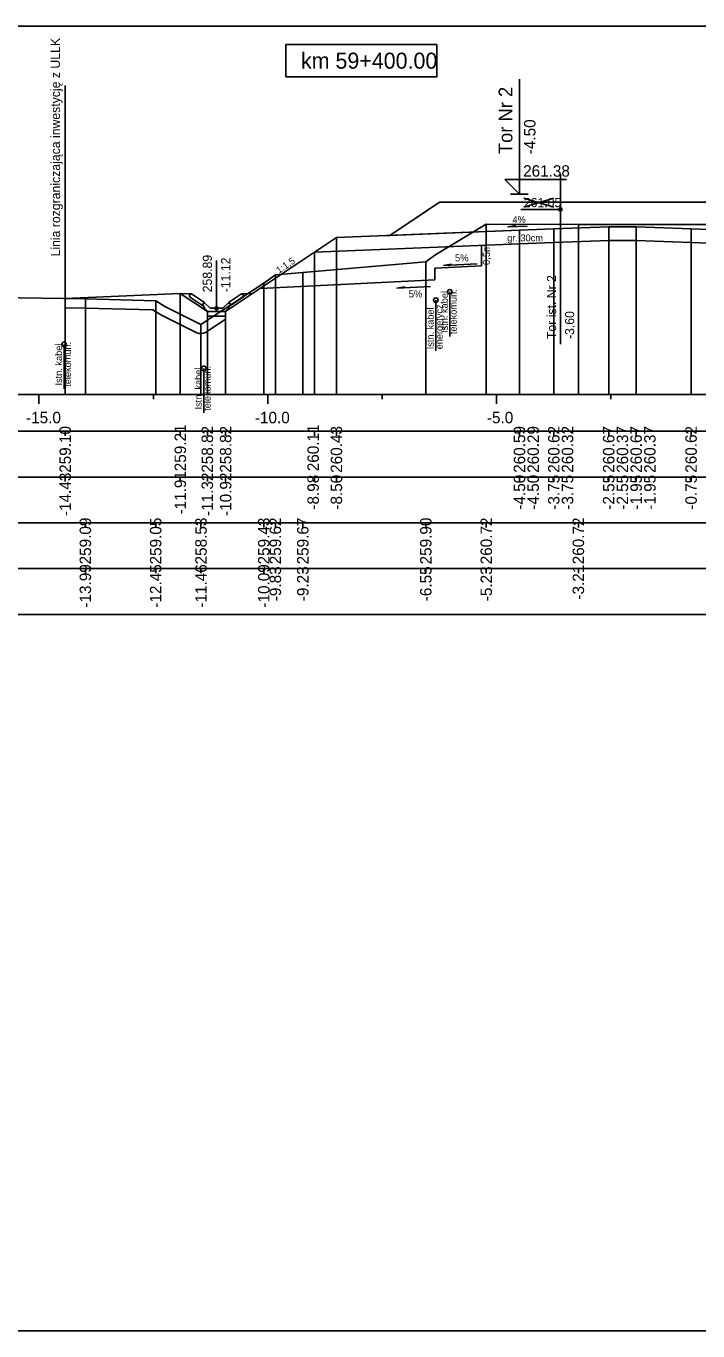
# Model space of a CAD drawing. Extents: x 6516023 to 6560129, y 5513077 to 5529206.
# Drawn here: x 6517478.18 to 6517492.86, y 5514484.66 to 5514513.16 of the extents above; entities that cross this region are included whole.
import ezdxf

# ---------------------------------------------------------------- set-up
doc = ezdxf.new("R2010")
doc.units = 0
for name, color, linetype in [('IR_default', 7, 'Continuous'), ('TOR_PRZEK_P-kable', 7, 'Continuous'), ('TOR_PRZEK_P-komponent', 7, 'Continuous'), ('TOR_PRZEK_P-odwodnienie', 7, 'Continuous'), ('TOR_PRZEK_P-opisy', 7, 'Continuous'), ('TOR_PRZEK_P-schodkowanie+wymiana', 7, 'Continuous'), ('TOR_PRZEK_P-tabelka istniejace', 7, 'Continuous'), ('TOR_PRZEK_P-tabelka projektowane', 7, 'Continuous'), ('TOR_PRZEK_P-teren istniejacy', 7, 'Continuous'), ('TOR_PRZEK_P-tory istniejace', 7, 'Continuous'), ('TOR_PRZEK_P-tory projektowane', 7, 'Continuous'), ('TOR_PRZEK_P-uklad odniesienia', 7, 'Continuous'), ('TOR_PRZEK_P-warstwa ochronna I', 7, 'Continuous'), ('TOR_PRZEK_P-warstwa ochronna II', 7, 'Continuous'), ('TOR_PS_T-granica PKP-projektowana', 7, 'Continuous'), ('TOR_PS_T-skarpy projektowane', 7, 'Continuous'), ('TOR_RAMKI-ramka+tabelka 1', 7, 'Continuous')]:
    doc.layers.add(name, color=color, linetype=linetype)

msp = doc.modelspace()

# ---------------------------------------------------------------- linework, layer by layer
at = {"layer": 'IR_default'}
msp.add_lwpolyline([(6517479.037, 5514507.203), (6517481.552, 5514507.316), (6517482.143, 5514506.922), (6517482.543, 5514506.922), (6517484.963, 5514508.537), (6517485.867, 5514508.573), (6517486.128, 5514508.584), (6517486.97, 5514509.145), (6517487.213, 5514509.307), (6517489.929, 5514509.307), (6517490.713, 5514509.307), (6517491.489, 5514509.307), (6517491.713, 5514509.307), (6517494.429, 5514509.307)], dxfattribs=at)
at = {"layer": 'TOR_PRZEK_P-kable'}
for p, q in [((6517487.443, 5514507.353), (6517487.443, 5514506.379)), ((6517487.136, 5514507.17), (6517487.136, 5514506.06)), ((6517479.014, 5514506.204), (6517479.014, 5514505.23)), ((6517482.066, 5514505.679), (6517482.066, 5514504.706))]:
    msp.add_line(p, q, dxfattribs=at)
for centre in [(6517487.136, 5514507.17), (6517487.443, 5514507.353), (6517479.014, 5514506.204), (6517482.066, 5514505.679)]:
    msp.add_circle(centre, 0.05, dxfattribs=at)
at = {"layer": 'TOR_PRZEK_P-komponent'}
msp.add_lwpolyline([(6517487.213, 5514509.307), (6517490.713, 5514509.307), (6517491.713, 5514509.307), (6517495.213, 5514509.307), (6517495.763, 5514509.308), (6517499.263, 5514509.308), (6517500.608, 5514508.412), (6517496.763, 5514508.565), (6517493.463, 5514508.697), (6517492.713, 5514508.727), (6517491.513, 5514508.775), (6517490.913, 5514508.775), (6517489.713, 5514508.727), (6517488.963, 5514508.697), (6517486.128, 5514508.584)], close=True, dxfattribs=at)
at = {"layer": 'TOR_PRZEK_P-odwodnienie'}
for p, q in [((6517482.343, 5514506.992), (6517482.343, 5514508.036)), ((6517482.034, 5514507.051), (6517481.773, 5514507.225)), ((6517482.078, 5514507.118), (6517481.798, 5514507.305)), ((6517482.608, 5514507.118), (6517482.888, 5514507.305)), ((6517482.652, 5514507.051), (6517482.913, 5514507.225)), ((6517482.045, 5514507.068), (6517482.034, 5514507.051)), ((6517482.035, 5514507.087), (6517482.083, 5514507.111)), ((6517482.078, 5514507.118), (6517482.07, 5514507.105)), ((6517482.203, 5514506.992), (6517482.083, 5514507.111)), ((6517482.153, 5514506.922), (6517482.533, 5514506.922)), ((6517482.203, 5514506.992), (6517482.483, 5514506.992)), ((6517482.483, 5514506.992), (6517482.603, 5514507.111)), ((6517482.603, 5514507.111), (6517482.65, 5514507.087)), ((6517482.608, 5514507.118), (6517482.616, 5514507.105)), ((6517482.641, 5514507.068), (6517482.652, 5514507.051))]:
    msp.add_line(p, q, dxfattribs=at)
for points in [[(6517481.552, 5514507.316), (6517481.798, 5514507.305)], [(6517481.748, 5514507.278), (6517481.798, 5514507.305)], [(6517481.748, 5514507.278), (6517481.773, 5514507.225)], [(6517483.134, 5514507.316), (6517482.888, 5514507.305)], [(6517482.938, 5514507.278), (6517482.888, 5514507.305)], [(6517482.938, 5514507.278), (6517482.913, 5514507.225)], [(6517482.07, 5514507.105), (6517482.035, 5514507.087)], [(6517482.083, 5514506.992), (6517482.035, 5514507.087)], [(6517482.035, 5514507.087), (6517482.045, 5514507.068)], [(6517482.153, 5514506.922), (6517482.083, 5514506.992)], [(6517482.543, 5514506.922), (6517482.143, 5514506.922), (6517482.143, 5514506.822), (6517482.543, 5514506.822), (6517482.543, 5514506.922)], [(6517482.533, 5514506.922), (6517482.603, 5514506.992)], [(6517482.603, 5514506.992), (6517482.65, 5514507.087)], [(6517482.616, 5514507.105), (6517482.651, 5514507.087)], [(6517482.651, 5514507.087), (6517482.641, 5514507.068)]]:
    msp.add_lwpolyline(points, dxfattribs=at)
msp.add_circle((6517482.343, 5514506.992), 0.035, dxfattribs=at)
at = {"layer": 'TOR_PRZEK_P-opisy'}
msp.add_lwpolyline([(6517489.133, 5514508.789), (6517488.715, 5514508.77), (6517488.883, 5514508.798)], dxfattribs=at)
at = {"layer": 'TOR_PRZEK_P-schodkowanie+wymiana'}
for p, q in [((6517488.135, 5514508.364), (6517488.135, 5514507.921)), ((6517488.135, 5514507.921), (6517487.112, 5514507.87)), ((6517487.112, 5514507.87), (6517487.112, 5514507.615)), ((6517487.112, 5514507.615), (6517483.296, 5514507.425)), ((6517481.126, 5514506.851), (6517481.915, 5514506.459)), ((6517482.114, 5514506.471), (6517482.543, 5514506.754))]:
    msp.add_line(p, q, dxfattribs=at)
msp.add_lwpolyline([(6517479.037, 5514507.003), (6517479.473, 5514506.997), (6517480.954, 5514506.959), (6517481.108, 5514506.862)], dxfattribs=at)
for centre, start, end in [((6517481.215, 5514507.031), 237.5664, 243.5746), ((6517482.004, 5514506.639), 243.5746, 303.3389)]:
    msp.add_arc(centre, 0.2, start, end, dxfattribs=at)
at = {"layer": 'TOR_PRZEK_P-tabelka istniejace'}
for p, q in [((6517479.477, 5514502.206), (6517479.477, 5514502.306)), ((6517481.014, 5514502.206), (6517481.014, 5514502.306)), ((6517482.004, 5514502.206), (6517482.004, 5514502.306)), ((6517483.376, 5514502.206), (6517483.376, 5514502.306)), ((6517483.629, 5514502.206), (6517483.629, 5514502.306)), ((6517484.229, 5514502.206), (6517484.229, 5514502.306)), ((6517486.917, 5514502.206), (6517486.917, 5514502.306)), ((6517488.238, 5514502.206), (6517488.238, 5514502.306)), ((6517490.25, 5514502.206), (6517490.25, 5514502.306)), ((6517454.663, 5514501.306), (6517538.463, 5514501.306)), ((6517479.477, 5514501.206), (6517479.477, 5514501.306)), ((6517481.014, 5514501.206), (6517481.014, 5514501.306)), ((6517482.004, 5514501.206), (6517482.004, 5514501.306)), ((6517483.376, 5514501.206), (6517483.376, 5514501.306)), ((6517483.629, 5514501.206), (6517483.629, 5514501.306)), ((6517484.229, 5514501.206), (6517484.229, 5514501.306)), ((6517486.917, 5514501.206), (6517486.917, 5514501.306)), ((6517488.238, 5514501.206), (6517488.238, 5514501.306)), ((6517490.25, 5514501.206), (6517490.25, 5514501.306))]:
    msp.add_line(p, q, dxfattribs=at)
for points in [[(6517488.238, 5514508.828), (6517488.238, 5514505.306), (6517488.238, 5514505.176), (6517488.238, 5514505.106)], [(6517490.25, 5514508.824), (6517490.25, 5514505.306), (6517490.25, 5514505.176), (6517490.25, 5514505.106)], [(6517484.229, 5514507.774), (6517484.229, 5514505.306), (6517484.229, 5514505.176), (6517484.229, 5514505.106)], [(6517486.917, 5514508.006), (6517486.917, 5514505.306), (6517486.917, 5514505.176), (6517486.917, 5514505.106)], [(6517483.376, 5514507.541), (6517483.376, 5514505.306), (6517483.376, 5514505.176), (6517483.376, 5514505.106)], [(6517483.629, 5514507.725), (6517483.629, 5514505.306), (6517483.629, 5514505.176), (6517483.629, 5514505.106)], [(6517479.477, 5514507.197), (6517479.477, 5514505.306), (6517479.477, 5514505.176), (6517479.477, 5514505.106)], [(6517481.014, 5514507.158), (6517481.014, 5514505.306), (6517481.014, 5514505.176), (6517481.014, 5514505.106)], [(6517482.004, 5514506.639), (6517482.004, 5514505.306), (6517482.004, 5514505.176), (6517482.004, 5514505.106)]]:
    msp.add_lwpolyline(points, dxfattribs=at)
msp.add_lwpolyline([(6517454.663, 5514502.306), (6517454.663, 5514500.306), (6517538.463, 5514500.306), (6517538.463, 5514502.306)], close=True, dxfattribs=at)
at = {"layer": 'TOR_PRZEK_P-tabelka projektowane'}
for p, q in [((6517479.037, 5514504.206), (6517479.037, 5514504.306)), ((6517481.552, 5514504.206), (6517481.552, 5514504.306)), ((6517482.143, 5514504.206), (6517482.143, 5514504.306)), ((6517482.543, 5514504.206), (6517482.543, 5514504.306)), ((6517484.485, 5514504.206), (6517484.485, 5514504.306)), ((6517484.963, 5514504.206), (6517484.963, 5514504.306)), ((6517488.963, 5514504.206), (6517488.963, 5514504.306)), ((6517488.963, 5514504.206), (6517488.963, 5514504.306)), ((6517489.713, 5514504.206), (6517489.713, 5514504.306)), ((6517489.713, 5514504.206), (6517489.713, 5514504.306)), ((6517490.913, 5514504.206), (6517490.913, 5514504.306)), ((6517490.913, 5514504.206), (6517490.913, 5514504.306)), ((6517491.513, 5514504.206), (6517491.513, 5514504.306)), ((6517491.513, 5514504.206), (6517491.513, 5514504.306)), ((6517492.713, 5514504.206), (6517492.713, 5514504.306)), ((6517492.713, 5514504.206), (6517492.713, 5514504.306)), ((6517454.663, 5514503.306), (6517538.463, 5514503.306)), ((6517479.037, 5514503.206), (6517479.037, 5514503.306)), ((6517481.552, 5514503.206), (6517481.552, 5514503.306)), ((6517482.143, 5514503.206), (6517482.143, 5514503.306)), ((6517482.543, 5514503.206), (6517482.543, 5514503.306)), ((6517484.485, 5514503.206), (6517484.485, 5514503.306)), ((6517484.963, 5514503.206), (6517484.963, 5514503.306)), ((6517488.963, 5514503.206), (6517488.963, 5514503.306)), ((6517488.963, 5514503.206), (6517488.963, 5514503.306)), ((6517489.713, 5514503.206), (6517489.713, 5514503.306)), ((6517489.713, 5514503.206), (6517489.713, 5514503.306)), ((6517490.913, 5514503.206), (6517490.913, 5514503.306)), ((6517490.913, 5514503.206), (6517490.913, 5514503.306)), ((6517491.513, 5514503.206), (6517491.513, 5514503.306)), ((6517491.513, 5514503.206), (6517491.513, 5514503.306)), ((6517492.713, 5514503.206), (6517492.713, 5514503.306)), ((6517492.713, 5514503.206), (6517492.713, 5514503.306))]:
    msp.add_line(p, q, dxfattribs=at)
for points in [[(6517488.963, 5514508.697), (6517488.963, 5514505.306), (6517488.963, 5514505.176), (6517488.963, 5514505.106)], [(6517489.713, 5514508.727), (6517489.713, 5514505.306), (6517489.713, 5514505.176), (6517489.713, 5514505.106)], [(6517490.913, 5514508.775), (6517490.913, 5514505.306), (6517490.913, 5514505.176), (6517490.913, 5514505.106)], [(6517491.513, 5514508.775), (6517491.513, 5514505.306), (6517491.513, 5514505.176), (6517491.513, 5514505.106)], [(6517492.713, 5514508.727), (6517492.713, 5514505.306), (6517492.713, 5514505.176), (6517492.713, 5514505.106)], [(6517484.963, 5514508.537), (6517484.963, 5514505.306), (6517484.963, 5514505.176), (6517484.963, 5514505.106)], [(6517488.963, 5514508.397), (6517488.963, 5514505.306), (6517488.963, 5514505.176), (6517488.963, 5514505.106)], [(6517489.713, 5514508.427), (6517489.713, 5514505.306), (6517489.713, 5514505.176), (6517489.713, 5514505.106)], [(6517490.913, 5514508.475), (6517490.913, 5514505.306), (6517490.913, 5514505.176), (6517490.913, 5514505.106)], [(6517491.513, 5514508.475), (6517491.513, 5514505.306), (6517491.513, 5514505.176), (6517491.513, 5514505.106)], [(6517492.713, 5514508.427), (6517492.713, 5514505.306), (6517492.713, 5514505.176), (6517492.713, 5514505.106)], [(6517484.485, 5514508.218), (6517484.485, 5514505.306), (6517484.485, 5514505.176), (6517484.485, 5514505.106)], [(6517479.037, 5514507.203), (6517479.037, 5514505.306), (6517479.037, 5514505.176), (6517479.037, 5514505.106)], [(6517481.552, 5514507.316), (6517481.552, 5514505.306), (6517481.552, 5514505.176), (6517481.552, 5514505.106)], [(6517482.143, 5514506.922), (6517482.143, 5514505.306), (6517482.143, 5514505.176), (6517482.143, 5514505.106)], [(6517482.543, 5514506.922), (6517482.543, 5514505.306), (6517482.543, 5514505.176), (6517482.543, 5514505.106)]]:
    msp.add_lwpolyline(points, dxfattribs=at)
msp.add_lwpolyline([(6517454.663, 5514504.306), (6517454.663, 5514502.306), (6517538.463, 5514502.306), (6517538.463, 5514504.306)], close=True, dxfattribs=at)
at = {"layer": 'TOR_PRZEK_P-teren istniejacy'}
msp.add_lwpolyline([(6517465.92, 5514507.405), (6517479.477, 5514507.197), (6517481.014, 5514507.158), (6517481.215, 5514507.031), (6517482.004, 5514506.639), (6517483.376, 5514507.541), (6517483.629, 5514507.725), (6517484.229, 5514507.774), (6517486.917, 5514508.006), (6517487.111, 5514508.155), (6517488.238, 5514508.828), (6517490.25, 5514508.824), (6517499.28, 5514508.82), (6517499.841, 5514508.651), (6517499.98, 5514508.608), (6517500.39, 5514508.585), (6517501.894, 5514508.456), (6517504.94, 5514506.944), (6517505.035, 5514506.898), (6517505.18, 5514506.94), (6517505.666, 5514507.08), (6517506.512, 5514507.08), (6517525.686, 5514507.094)], dxfattribs=at)
at = {"layer": 'TOR_PRZEK_P-tory istniejace'}
for p, q in [((6517489.858, 5514509.926), (6517489.858, 5514506.206)), ((6517489.059, 5514509.198), (6517489.711, 5514509.401)), ((6517489.059, 5514509.401), (6517489.711, 5514509.198)), ((6517489.859, 5514509.151), (6517488.993, 5514509.151))]:
    msp.add_line(p, q, dxfattribs=at)
msp.add_circle((6517489.859, 5514509.151), 0.035, dxfattribs=at)
at = {"layer": 'TOR_PRZEK_P-tory projektowane'}
for p, q in [((6517488.963, 5514510.365), (6517488.963, 5514511.997)), ((6517488.963, 5514510.365), (6517488.963, 5514509.487)), ((6517488.963, 5514509.487), (6517488.644, 5514509.806)), ((6517488.644, 5514509.806), (6517489.988, 5514509.806)), ((6517488.771, 5514509.487), (6517489.155, 5514509.487))]:
    msp.add_line(p, q, dxfattribs=at)
at = {"layer": 'TOR_PRZEK_P-uklad odniesienia'}
for p, q in [((6517458.463, 5514505.106), (6517538.463, 5514505.106)), ((6517478.463, 5514504.906), (6517478.463, 5514505.106)), ((6517480.963, 5514505.006), (6517480.963, 5514505.106)), ((6517483.463, 5514504.906), (6517483.463, 5514505.106)), ((6517485.963, 5514505.006), (6517485.963, 5514505.106)), ((6517488.463, 5514504.906), (6517488.463, 5514505.106)), ((6517490.963, 5514505.006), (6517490.963, 5514505.106))]:
    msp.add_line(p, q, dxfattribs=at)
msp.add_lwpolyline([(6517487.161, 5514512.751), (6517483.861, 5514512.751), (6517483.861, 5514512.051), (6517487.161, 5514512.051)], close=True, dxfattribs=at)
at = {"layer": 'TOR_PRZEK_P-warstwa ochronna I'}
msp.add_lwpolyline([(6517484.485, 5514508.218), (6517488.963, 5514508.397), (6517489.713, 5514508.427), (6517490.913, 5514508.475), (6517491.513, 5514508.475), (6517492.713, 5514508.427), (6517493.463, 5514508.397), (6517496.763, 5514508.265), (6517497.513, 5514508.235), (6517502.465, 5514508.037)], dxfattribs=at)
at = {"layer": 'TOR_PRZEK_P-warstwa ochronna II'}
msp.add_lwpolyline([(6517479.037, 5514507.203), (6517481.552, 5514507.316), (6517482.143, 5514506.922), (6517482.543, 5514506.922), (6517484.963, 5514508.537), (6517488.963, 5514508.697), (6517489.713, 5514508.727), (6517490.913, 5514508.775), (6517491.513, 5514508.775), (6517492.713, 5514508.727), (6517493.463, 5514508.697), (6517496.763, 5514508.565), (6517497.513, 5514508.535), (6517501.813, 5514508.363), (6517502.683, 5514507.928), (6517505.351, 5514506.594), (6517505.751, 5514506.594), (6517506.498, 5514507.092)], dxfattribs=at)
at = {"layer": 'TOR_PS_T-granica PKP-projektowana'}
msp.add_line((6517479.037, 5514507.203), (6517479.037, 5514511.861), dxfattribs=at)
at = {"layer": 'TOR_PS_T-skarpy projektowane'}
for points in [[(6517488.042, 5514507.966), (6517487.307, 5514507.926), (6517487.479, 5514507.957)], [(6517487.019, 5514507.471), (6517486.284, 5514507.432), (6517486.457, 5514507.463)]]:
    msp.add_lwpolyline(points, dxfattribs=at)
at = {"layer": 'TOR_RAMKI-ramka+tabelka 1'}
msp.add_lwpolyline([(6517452.013, 5514513.156), (6517699.513, 5514513.156), (6517699.513, 5514484.656), (6517452.013, 5514484.656)], close=True, dxfattribs=at)

# ---------------------------------------------------------------- texts
at = {"layer": 'TOR_PRZEK_P-kable'}
for s, height, p in [('Istn. kabel', 0.14999, (6517487.398, 5514506.455)), ('telekomun.', 0.15, (6517487.592, 5514506.427)), ('Istn. kabel', 0.14999, (6517487.091, 5514506.096)), ('energetycz.', 0.14999, (6517487.285, 5514506.096)), ('Istn. kabel', 0.14999, (6517478.969, 5514505.306)), ('telekomun.', 0.15, (6517479.163, 5514505.278)), ('Istn. kabel', 0.14999, (6517482.021, 5514504.782)), ('telekomun.', 0.15, (6517482.215, 5514504.753))]:
    msp.add_text(s, height=height, rotation=90.0511, dxfattribs=at).set_placement(p)
at = {"layer": 'TOR_PRZEK_P-odwodnienie'}
for s, p in [('258.89', (6517482.243, 5514507.342)), ('-11.12', (6517482.643, 5514507.342))]:
    msp.add_text(s, height=0.2, rotation=90, dxfattribs=at).set_placement(p)
at = {"layer": 'TOR_PRZEK_P-opisy'}
for s, rotation, p in [('4%', 0.1515, (6517488.81, 5514508.854)), ('1:1,5', 34.0701, (6517483.708, 5514507.742))]:
    msp.add_text(s, height=0.15, rotation=rotation, dxfattribs=at).set_placement(p)
at = {"layer": 'TOR_PRZEK_P-schodkowanie+wymiana'}
msp.add_text('0,5m', height=0.1545, rotation=90, dxfattribs=at).set_placement((6517488.317, 5514507.937))
at = {"layer": 'TOR_PRZEK_P-tabelka istniejace'}
for s, p in [('259.09', (6517479.602, 5514501.398)), ('259.05', (6517481.139, 5514501.397)), ('258.53', (6517482.129, 5514501.398)), ('259.43', (6517483.501, 5514501.398)), ('259.62', (6517483.754, 5514501.4)), ('259.67', (6517484.354, 5514501.398)), ('259.90', (6517487.042, 5514501.398)), ('260.72', (6517488.363, 5514501.4)), ('260.72', (6517490.375, 5514501.4)), ('-13.99', (6517479.602, 5514500.455)), ('-12.45', (6517481.139, 5514500.453)), ('-11.46', (6517482.129, 5514500.454)), ('-10.09', (6517483.501, 5514500.455)), ('-9.83', (6517483.754, 5514500.594)), ('-9.23', (6517484.354, 5514500.594)), ('-6.55', (6517487.042, 5514500.593)), ('-5.23', (6517488.363, 5514500.594)), ('-3.21', (6517490.375, 5514500.629))]:
    msp.add_text(s, height=0.25, rotation=90, dxfattribs=at).set_placement(p)
at = {"layer": 'TOR_PRZEK_P-tabelka projektowane'}
for s, p in [('259.10', (6517479.162, 5514503.398)), ('259.21', (6517481.677, 5514503.433)), ('258.82', (6517482.268, 5514503.4)), ('258.82', (6517482.668, 5514503.4)), ('260.11', (6517484.58, 5514503.433)), ('260.43', (6517485.088, 5514503.398)), ('260.59', (6517489.088, 5514503.398)), ('260.29', (6517489.388, 5514503.398)), ('260.62', (6517489.838, 5514503.4)), ('260.32', (6517490.138, 5514503.4)), ('260.67', (6517491.038, 5514503.398)), ('260.37', (6517491.338, 5514503.398)), ('260.67', (6517491.638, 5514503.398)), ('260.37', (6517491.938, 5514503.398)), ('260.62', (6517492.838, 5514503.4)), ('-14.43', (6517479.162, 5514502.454)), ('-11.91', (6517481.677, 5514502.489)), ('-11.32', (6517482.268, 5514502.456)), ('-10.92', (6517482.668, 5514502.456)), ('-8.98', (6517484.58, 5514502.594)), ('-8.50', (6517485.088, 5514502.594)), ('-4.50', (6517489.088, 5514502.594)), ('-4.50', (6517489.388, 5514502.594)), ('-3.75', (6517489.838, 5514502.593)), ('-3.75', (6517490.138, 5514502.593)), ('-2.55', (6517491.038, 5514502.593)), ('-2.55', (6517491.338, 5514502.593)), ('-1.95', (6517491.638, 5514502.593)), ('-1.95', (6517491.938, 5514502.593)), ('-0.75', (6517492.838, 5514502.593))]:
    msp.add_text(s, height=0.25, rotation=90, dxfattribs=at).set_placement(p)
at = {"layer": 'TOR_PRZEK_P-tory istniejace'}
msp.add_text('261.05', height=0.2, dxfattribs=at).set_placement((6517489.059, 5514509.201))
for s, rotation, p in [('Tor ist. Nr 2', 90.0511, (6517489.765, 5514506.321)), ('-3.60', 90, (6517490.159, 5514506.321))]:
    msp.add_text(s, height=0.2, rotation=rotation, dxfattribs=at).set_placement(p)
at = {"layer": 'TOR_PRZEK_P-tory projektowane'}
for s, height, p in [('Tor Nr 2', 0.3, (6517488.808, 5514510.359)), ('-4.50', 0.25, (6517489.313, 5514510.357))]:
    msp.add_text(s, height=height, rotation=90, dxfattribs=at).set_placement(p)
msp.add_text('261.38', height=0.25, dxfattribs=at).set_placement((6517489.043, 5514509.867))
at = {"layer": 'TOR_PRZEK_P-uklad odniesienia'}
for s, height, p in [('km 59+400.00', 0.35, (6517484.189, 5514512.226)), ('-15.0', 0.25, (6517478.182, 5514504.481)), ('-10.0', 0.25, (6517483.182, 5514504.481)), ('-5.0', 0.25, (6517488.252, 5514504.481))]:
    msp.add_text(s, height=height, dxfattribs=at).set_placement(p)
at = {"layer": 'TOR_PRZEK_P-warstwa ochronna I'}
msp.add_text('gr. 30cm', height=0.15, dxfattribs=at).set_placement((6517488.696, 5514508.454))
at = {"layer": 'TOR_PS_T-granica PKP-projektowana'}
msp.add_text('Linia rozgraniczająca inwestycję z ULLK', height=0.2, rotation=90.0511, dxfattribs=at).set_placement((6517478.926, 5514508.125))
at = {"layer": 'TOR_PS_T-skarpy projektowane'}
for p in [(6517487.554, 5514508.017), (6517486.543, 5514507.229)]:
    msp.add_text('5%', height=0.1545, dxfattribs=at).set_placement(p)

doc.saveas('drawing.dxf')
